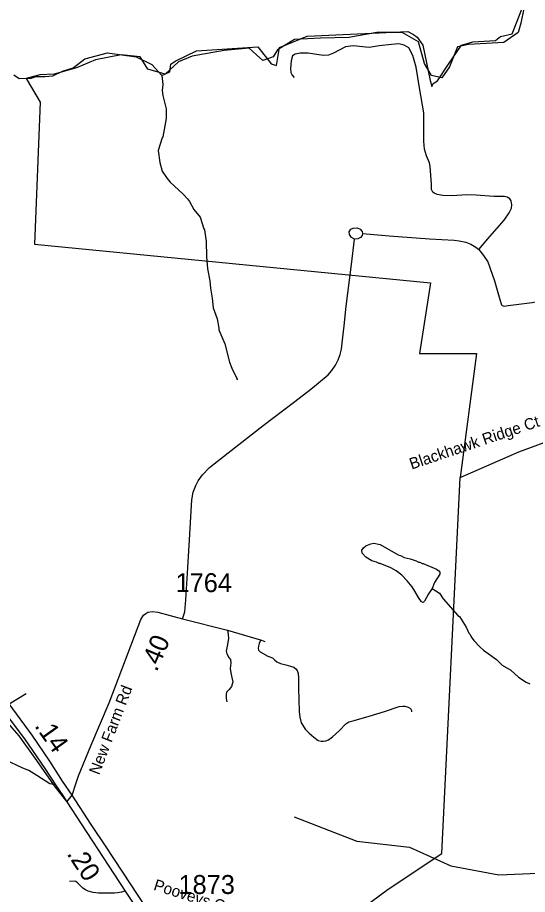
# Model space of a CAD drawing. Extents: x 1159738 to 1321356, y 736314 to 882035.
# Drawn here: x 1289623 to 1292987, y 745364 to 751151 of the extents above; entities that cross this region are included whole.
import ezdxf

# ---------------------------------------------------------------- set-up
doc = ezdxf.new("R2010")
doc.units = 0
for name, color, linetype in [('Exist Boundary Political City Limit New', 7, 'Continuous'), ('Exist Hydrographic Creek Double Shore', 7, 'Continuous'), ('Exist Hydrographic Creek Single Shore', 7, 'Continuous'), ('Exist Hydrographic Misc Water Feature', 7, 'Continuous'), ('Exist Road Non-System Type 51', 7, 'Continuous'), ('Exist Road Non-System Type 51 Label', 7, 'Continuous'), ('Exist Road Primary Interstate Ramp 1 Lane Attributed', 7, 'Continuous'), ('Exist Road Primary US Divided Attributed', 7, 'Continuous'), ('Exist Road Primary US Mileage Hundredths English Label', 7, 'Continuous'), ('Exist Road Secondary Mileage Hundredths English Label', 7, 'Continuous'), ('Exist Road Secondary Type 51 Attributed', 7, 'Continuous'), ('Exist Road Secondary Type 51 Label', 7, 'Continuous'), ('Exist Road Secondary Type 51 Number Label', 7, 'Continuous'), ('Map Preparation Boundary City Limit Buffer Line', 7, 'Continuous')]:
    doc.layers.add(name, color=color, linetype=linetype)

msp = doc.modelspace()

# ---------------------------------------------------------------- linework, layer by layer
at = {"layer": 'Exist Boundary Political City Limit New'}
for p, q in [((1289679.5, 750748.7), (1289771.7, 750592.2)), ((1289771.7, 750592.2), (1289735.7, 749655.4)), ((1289735.7, 749655.4), (1292347.3, 749400.4)), ((1292347.3, 749400.4), (1292274.2, 748934.8)), ((1292274.2, 748934.8), (1292652.3, 748934.8)), ((1292652.3, 748934.8), (1292544.2, 748115)), ((1292544.2, 748115), (1292931.3, 748284.4)), ((1292422.9, 745633.4), (1292544.2, 748115)), ((1292068.9, 745398.3), (1292422.9, 745633.4)), ((1291848, 745237), (1292068.9, 745398.3))]:
    msp.add_line(p, q, dxfattribs=at)
for points in [[(1292963.6, 751210.4), (1292944.6, 751115.2), (1292925.6, 751053.3), (1292830.5, 750986.7), (1292597.5, 750972.4), (1292526.1, 750958.2), (1292473.8, 750824.9), (1292421.5, 750753.5), (1292354.9, 750767.8), (1292307.4, 750848.7), (1292269.4, 750991.5), (1292160, 751053.3), (1291993.5, 751053.3), (1291808.1, 751020), (1291622.6, 751015.3), (1291451.4, 751005.8), (1291337.3, 750939.1), (1291308.8, 750891.5), (1291242.2, 750867.8), (1291199.4, 750905.8), (1291151.8, 750948.7), (1290985.4, 750934.4), (1290776.2, 750896.3), (1290685.8, 750858.2), (1290597.7, 750777.3), (1290483.6, 750810.6), (1290431.2, 750891.5), (1290307.6, 750905.8), (1290136.4, 750872.5), (1290012.8, 750820.2), (1289865.4, 750777.3), (1289770.2, 750772.6), (1289679.5, 750748.7)], [(1292931.3, 748284.4), (1294943.7, 749026), (1295409.8, 747807.8), (1295557.2, 747931.5), (1295671.3, 748112.3), (1295676.1, 748331.2), (1295747.4, 748359.8), (1295871, 748488.3), (1295999.4, 748688.1), (1296132.6, 748783.3), (1296146.9, 748973.7), (1296184.9, 749145), (1296099.3, 749263.9), (1296104.1, 749416.2), (1295172, 749430.5), (1294699.3, 749276.6)], [(1292544.2, 748115), (1292931.3, 748284.4), (1294943.7, 749026)]]:
    msp.add_lwpolyline(points, dxfattribs=at)
at = {"layer": 'Exist Hydrographic Creek Double Shore'}
for points in [[(1290068.2, 750879.6), (1290215.8, 750919.4), (1290405.2, 750892.7), (1290509.1, 750841.4), (1290576, 750767.8), (1290628.3, 750793.9), (1290635.4, 750844.4), (1290662.9, 750864), (1290803.5, 750932), (1291209, 750959), (1291296.9, 750846.4), (1291332, 750834.7), (1291351.9, 750954.3), (1291533, 751027.6), (1292197.5, 751058.9), (1292236.4, 751040.3), (1292259.9, 751021.1), (1292296.8, 750968.1), (1292345.7, 750735), (1292357.3, 750696.3), (1292365.8, 750715.5), (1292394.8, 750732.9), (1292467.2, 750843.8), (1292552.5, 750969.6), (1292627.1, 750990.9), (1292775.6, 750999.8), (1292810.4, 751025.3), (1292885.7, 751044.1), (1292924.1, 751139.3), (1292958, 751225)], [(1289599, 750772.2), (1289633.9, 750748.9), (1289713.7, 750751.4), (1289745.9, 750763.1), (1289804.1, 750762.2), (1289856.9, 750766.7), (1289920.5, 750798), (1289991.2, 750820.4), (1290068.2, 750879.6)]]:
    msp.add_lwpolyline(points, dxfattribs=at)
at = {"layer": 'Exist Hydrographic Creek Single Shore'}
msp.add_lwpolyline([(1291448.1, 745875.7), (1291861, 745716.4), (1292210, 745676.5), (1292482, 745552.9), (1292798, 745494), (1293057, 745505.2), (1293267.1, 745566.7), (1293393.1, 745636.3), (1293472, 745769.4), (1293564, 746118.7), (1293840.1, 746652.9), (1293982, 746848.9), (1293997.1, 747107.9), (1293958, 747249.9), (1293970, 747367.8), (1294014, 747472), (1294142, 747594.1), (1294333, 747557.5), (1294927.1, 747309.2), (1295402.1, 747306.2), (1295596.1, 747377.8), (1295647, 747432.6), (1295585.5, 747714.1)], dxfattribs=at)
at = {"layer": 'Exist Hydrographic Misc Water Feature'}
for points in [[(1290576, 750767.8), (1290581.3, 750709.4), (1290578.1, 750669.5), (1290581.3, 750637.4), (1290602.8, 750548.9), (1290603, 750484.8), (1290582.4, 750364.5), (1290577.5, 750357.6), (1290551.2, 750274.4), (1290561, 750194.1), (1290577.4, 750137.7), (1290610, 750088.7), (1290629.4, 750064.2), (1290713.3, 749987.8), (1290744.3, 749954.9), (1290757.9, 749936.5), (1290786.4, 749883.7), (1290827.1, 749834.6), (1290851.6, 749756.1), (1290856.7, 749749.8), (1290867.6, 749672.8), (1290869.8, 749573.4), (1290875.6, 749493.3), (1290891.3, 749412.8), (1290896.1, 749364.7), (1290908.3, 749300.3), (1290914.5, 749236.2), (1290940.5, 749163.5), (1290951.6, 749100.8), (1290950.5, 749091.2), (1290989.9, 748998.1), (1291022.6, 748877.2), (1291037.4, 748836.8), (1291071.4, 748763.8), (1291069.2, 748757.9)], [(1292359.7, 747384), (1292334.4, 747347.9), (1292309.1, 747300.7), (1292298.8, 747290.9), (1292289, 747295.2), (1292267.8, 747323.9), (1292244.9, 747366.5), (1292225.7, 747395.1), (1292194.8, 747433.9), (1292157.7, 747471), (1292120.6, 747500), (1292087.1, 747519), (1292016, 747549), (1292008, 747549.3), (1291992.2, 747557.7), (1291960.4, 747566.6), (1291921, 747589.7), (1291895.8, 747616.5), (1291894.4, 747636.5), (1291904.7, 747652.2), (1291921.1, 747665.7), (1291953.5, 747678.8), (1291973.6, 747682.2), (1292015.3, 747673), (1292133.6, 747605.6), (1292149.4, 747601.2), (1292173, 747588.5), (1292212.8, 747579.3), (1292252.5, 747566.2), (1292268.3, 747557.8), (1292276.3, 747557.6), (1292292, 747549.1), (1292299.9, 747548.8), (1292386.9, 747510.4), (1292402.7, 747499.9), (1292408.4, 747491.8), (1292410.1, 747477.7), (1292374.5, 747422.7), (1292359.7, 747384)], [(1292359.7, 747384), (1292406.6, 747351.8), (1292431.3, 747315.4), (1292528.7, 747204.8), (1292538.3, 747198.1), (1292582.4, 747128.8), (1292601.3, 747088.3), (1292609.1, 747080.1), (1292616.6, 747063.9), (1292633.9, 747039.4), (1292672.8, 746998.3), (1292698.2, 746975.6), (1292782.5, 746915.2), (1292821.5, 746878.1), (1292878.3, 746844.2), (1292927.3, 746799.1), (1292978.4, 746765.6), (1293002.2, 746754.9)]]:
    msp.add_lwpolyline(points, dxfattribs=at)
at = {"layer": 'Exist Road Non-System Type 51'}
for points in [[(1292667.7, 749620.7), (1292726.4, 749691.6), (1292833.7, 749814), (1292867, 749863.4), (1292882, 749893.5), (1292885.2, 749915), (1292880.9, 749940.7), (1292871.3, 749954.7), (1292853, 749965.4), (1292835.9, 749969.7), (1292766.1, 749969.7), (1292649.2, 749978.3), (1292586.9, 749980.5), (1292489.3, 749975.1), (1292429.2, 749977.2), (1292391.6, 749982.6), (1292371.5, 749991.4), (1292364, 749999), (1292354.4, 750015.4), (1292354.3, 750052.7), (1292345, 750169), (1292340.3, 750192.6), (1292322.4, 750238.8), (1292308.3, 750281.7), (1292303.6, 750336.4), (1292303.6, 750413.7), (1292303.6, 750523.4), (1292274.4, 750686.5), (1292253.7, 750823.1), (1292231.1, 750900.4), (1292205.7, 750951.2), (1292174.2, 750968.8), (1292138.4, 750978.2), (1292090.4, 750973.5), (1292009.4, 750965), (1291942.5, 750953.7), (1291838, 750965), (1291786.2, 750958.5), (1291707.1, 750917), (1291675.1, 750901.9), (1291639.3, 750901), (1291541.4, 750916), (1291487.7, 750916), (1291455.7, 750910.4), (1291437.8, 750899.1), (1291428.4, 750865.2), (1291423.7, 750814.3), (1291425.6, 750788.8), (1291435, 750770), (1291448.2, 750755.9)], [(1291847.2, 749688.3), (1291826.8, 749700.1), (1291814, 749720.5), (1291811.8, 749736.6), (1291821.5, 749753.8), (1291837.6, 749761.3), (1291864.4, 749762.4), (1291883.7, 749753.8), (1291896.6, 749739.9), (1291899.8, 749725.9)], [(1290712.3, 747182.3), (1290726.1, 747228.3), (1290733.6, 747307.8), (1290744.3, 747483.9), (1290760.3, 747741.8), (1290767.8, 747894.3), (1290773, 747968.8), (1290781.6, 748018.2), (1290798.8, 748062.2), (1290815.9, 748094.4), (1290842.8, 748133.1), (1290890, 748181.4), (1291013.4, 748278.1), (1291244.8, 748457.9), (1291453, 748617.9), (1291559.1, 748698), (1291671.7, 748793.6), (1291697.2, 748822), (1291721.9, 748856.4), (1291739.1, 748891.8), (1291751.9, 748927.2), (1291760.5, 748963.7), (1291770.2, 749042.1), (1291777.7, 749117.3), (1291790.6, 749246.1), (1291826.9, 749520.4), (1291847.2, 749688.3)], [(1291899.8, 749725.9), (1291896.6, 749711.9), (1291884.8, 749700.1), (1291868.7, 749691.5), (1291847.2, 749688.3)], [(1291899.8, 749725.9), (1292075.8, 749710.9), (1292341.9, 749690.5), (1292503.5, 749681.9), (1292537.8, 749677.6), (1292581.8, 749668), (1292612.9, 749655.1), (1292647.3, 749636.8), (1292667.7, 749620.7)], [(1292667.7, 749620.7), (1292698.4, 749581.2), (1292725.3, 749538.3), (1292742.4, 749494.2), (1292770.3, 749413.7), (1292797.1, 749321.4), (1292805.6, 749291.6), (1292815.3, 749256.2), (1292819.6, 749250.8), (1292834.6, 749247.6), (1292860.3, 749250.8), (1293018.1, 749270.2), (1293112.5, 749287.3), (1293164, 749304.5), (1293210.1, 749331.4), (1293269.9, 749372.1), (1293316.1, 749424.7), (1293338.6, 749460.1)], [(1291008, 747108.7), (1291013, 747080.3), (1291014.4, 747052.5), (1291006, 747002.5), (1291000.5, 746969.2), (1291003.3, 746952.5), (1291017.1, 746927.5), (1291028.2, 746913.6), (1291031, 746891.4), (1291026.9, 746855.3), (1291029.6, 746827.5), (1291036.6, 746795.6), (1291043.5, 746766.4), (1291035.2, 746737.2), (1291019.9, 746717.8), (1291001.9, 746698.4), (1290999.1, 746684.5), (1291000.5, 746658.1), (1291004.6, 746635.9)], [(1291227.4, 747043.6), (1291217.4, 747020.6), (1291212.4, 747002.6), (1291211.4, 746988.6), (1291213.4, 746976.6), (1291223.4, 746964.6), (1291274.3, 746937.6), (1291304.3, 746926.6), (1291319.3, 746912.6), (1291334.3, 746899.6), (1291358.3, 746888.6), (1291392.2, 746878.6), (1291424.2, 746871.6), (1291445.2, 746863.6), (1291460.2, 746852.6), (1291467.2, 746842.6), (1291474.2, 746822.6), (1291476.2, 746793.6), (1291476.2, 746725.6), (1291478.2, 746651.6), (1291482.2, 746572.6), (1291486.2, 746533.6), (1291494.2, 746497.6), (1291502.2, 746483.6), (1291520.2, 746455.6), (1291547.1, 746427.6), (1291577.1, 746401.6), (1291607.1, 746380.6), (1291626.1, 746376.6), (1291641.1, 746375.6), (1291658.1, 746378.6), (1291675, 746384.6), (1291701, 746403.6), (1291748, 746446.6), (1291790, 746489.6), (1291809.9, 746503.6), (1291843.9, 746512.6), (1291942.9, 746540.6), (1292043.8, 746571.6), (1292140.7, 746603.6), (1292164.7, 746607.6), (1292178.7, 746606.6), (1292199.7, 746600.6), (1292214.7, 746590.6), (1292221.7, 746578.6), (1292222.7, 746569.6)], [(1289566.8, 746622.3), (1289680.8, 746691)], [(1289873.2, 746087.2), (1289836.6, 746093.8), (1289749.4, 746150.2), (1289696.7, 746182.5), (1289657.8, 746197.9), (1289537.7, 746254.4), (1289423.7, 746307.7), (1289409.8, 746312.8), (1289397.3, 746312.8)], [(1290333.8, 745386.4), (1290310, 745378.6), (1290282.3, 745373.8), (1290262.5, 745372.5), (1290192, 745371.7), (1290156.6, 745373), (1290121.6, 745377.3), (1290089.8, 745385.9), (1290070.8, 745395), (1290053.1, 745406.7), (1290034.9, 745424.9), (1290018.9, 745441.7), (1290008.1, 745449.1), (1289998.2, 745451.3), (1289967, 745450.4)]]:
    msp.add_lwpolyline(points, dxfattribs=at)
at = {"layer": 'Exist Road Primary Interstate Ramp 1 Lane Attributed'}
msp.add_lwpolyline([(1289381.6, 746520.1), (1289419.2, 746524.6), (1289448.1, 746529.1), (1289475.7, 746531.8), (1289495.3, 746530), (1289521.1, 746522.4), (1289542.4, 746509.5), (1289563.8, 746490.3), (1289585.6, 746464.5), (1289631.2, 746410.6), (1289736.2, 746263.6), (1289871, 746071.5), (1289948.7, 745976.2)], dxfattribs=at)
at = {"layer": 'Exist Road Primary US Divided Attributed'}
for points in [[(1289983.3, 746020.4), (1289919.9, 746112.3), (1289836.4, 746243.8), (1289718.8, 746415.2), (1289566.8, 746622.3)], [(1289522.3, 746586.2), (1289669.7, 746391), (1289802.3, 746194.5), (1289873.2, 746087.2), (1289926, 746011.2), (1289948.7, 745976.2)], [(1289948.7, 745976.2), (1290042.2, 745829.9), (1290333.8, 745386.4), (1290445, 745218.1), (1290504.9, 745126.5)], [(1290565.5, 745132.8), (1290367.9, 745434.6), (1290208.1, 745677.8), (1290108, 745825.3), (1289983.3, 746020.4)]]:
    msp.add_lwpolyline(points, dxfattribs=at)
at = {"layer": 'Exist Road Secondary Type 51 Attributed'}
for points in [[(1289983.3, 746020.4), (1290008.7, 746094.2), (1290024.8, 746146.6), (1290107.4, 746345.2), (1290227.5, 746628.3), (1290436.4, 747179.3), (1290454.2, 747207.2), (1290468.9, 747218.3), (1290483.6, 747226.5), (1290511.5, 747232.2), (1290549.4, 747227.9), (1290712.3, 747182.3), (1291008, 747108.7), (1291233.7, 747042.2), (1291254.5, 747033.7)], [(1289948.7, 745976.2), (1289983.3, 746020.4)]]:
    msp.add_lwpolyline(points, dxfattribs=at)
at = {"layer": 'Map Preparation Boundary City Limit Buffer Line'}
for p, q in [((1289679.5, 750748.7), (1289771.7, 750592.2)), ((1289771.7, 750592.2), (1289735.7, 749655.4)), ((1289735.7, 749655.4), (1292347.3, 749400.4)), ((1292347.3, 749400.4), (1292274.2, 748934.8)), ((1292274.2, 748934.8), (1292652.3, 748934.8)), ((1292652.3, 748934.8), (1292544.2, 748115)), ((1292544.2, 748115), (1292931.3, 748284.4)), ((1292422.9, 745633.4), (1292544.2, 748115)), ((1292068.9, 745398.3), (1292422.9, 745633.4)), ((1291848, 745237), (1292068.9, 745398.3))]:
    msp.add_line(p, q, dxfattribs=at)
for points in [[(1292963.6, 751210.4), (1292944.6, 751115.2), (1292925.6, 751053.3), (1292830.5, 750986.7), (1292597.5, 750972.4), (1292526.1, 750958.2), (1292473.8, 750824.9), (1292421.5, 750753.5), (1292354.9, 750767.8), (1292307.4, 750848.7), (1292269.4, 750991.5), (1292160, 751053.3), (1291993.5, 751053.3), (1291808.1, 751020), (1291622.6, 751015.3), (1291451.4, 751005.8), (1291337.3, 750939.1), (1291308.8, 750891.5), (1291242.2, 750867.8), (1291199.4, 750905.8), (1291151.8, 750948.7), (1290985.4, 750934.4), (1290776.2, 750896.3), (1290685.8, 750858.2), (1290597.7, 750777.3), (1290483.6, 750810.6), (1290431.2, 750891.5), (1290307.6, 750905.8), (1290136.4, 750872.5), (1290012.8, 750820.2), (1289865.4, 750777.3), (1289770.2, 750772.6), (1289679.5, 750748.7)], [(1292931.3, 748284.4), (1294943.7, 749026), (1295409.8, 747807.8), (1295557.2, 747931.5), (1295671.3, 748112.3), (1295676.1, 748331.2), (1295747.4, 748359.8), (1295871, 748488.3), (1295999.4, 748688.1), (1296132.6, 748783.3), (1296146.9, 748973.7), (1296184.9, 749145), (1296099.3, 749263.9), (1296104.1, 749416.2), (1295172, 749430.5), (1294699.3, 749276.6)], [(1292544.2, 748115), (1292931.3, 748284.4), (1294943.7, 749026)]]:
    msp.add_lwpolyline(points, dxfattribs=at)

# ---------------------------------------------------------------- texts
at = {"layer": 'Exist Road Non-System Type 51 Label'}
msp.add_text('Blackhawk Ridge Ct', height=75, rotation=18.66406, dxfattribs=at).set_placement((1292223.4, 748167.6))
at = {"layer": 'Exist Road Primary US Mileage Hundredths English Label'}
for s, rotation, p in [('.14', 305.46991, (1289731.2, 746476.2)), ('.20', 303.27956, (1289944.8, 745632.8))]:
    msp.add_text(s, height=125, rotation=rotation, dxfattribs=at).set_placement(p)
at = {"layer": 'Exist Road Secondary Mileage Hundredths English Label'}
msp.add_text('.40', height=125, rotation=67.23628, dxfattribs=at).set_placement((1290541.5, 746828.5))
at = {"layer": 'Exist Road Secondary Type 51 Label'}
for s, rotation, p in [('New Farm Rd', 69.09888, (1290161.6, 746148.4)), ('Pooveys Grove Church Rd', 342.45801, (1290515.3, 745395.4))]:
    msp.add_text(s, height=75, rotation=rotation, dxfattribs=at).set_placement(p)
at = {"layer": 'Exist Road Secondary Type 51 Number Label'}
for s, p in [('1764', (1290665.8, 747359.3)), ('1873', (1290685.1, 745367.2))]:
    msp.add_text(s, height=125, dxfattribs=at).set_placement(p)

doc.saveas('drawing.dxf')
